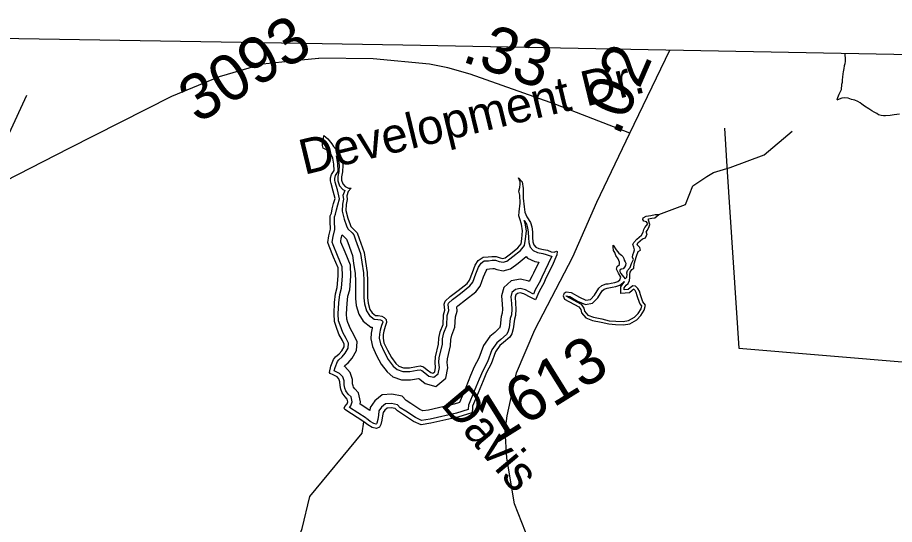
# Model space of a CAD drawing. Extents: x 2001466 to 31450019, y -30647475 to 847247.
# Drawn here: x 2034909 to 2039650, y 768152 to 770893 of the extents above; entities that cross this region are included whole.
import ezdxf

# ---------------------------------------------------------------- set-up
doc = ezdxf.new("R2010")
doc.units = 0
for name, color, linetype in [('Exist Boundary Land Use Park Urban', 7, 'Continuous'), ('Exist Boundary Political CountyLine', 7, 'Continuous'), ('Exist Hydrographic Buffer Line', 7, 'Continuous'), ('Exist Hydrographic Creek Single Shore', 7, 'Continuous'), ('Exist Hydrographic Lake Shore', 7, 'Continuous'), ('Exist Hydrographic Misc Water Feature', 7, 'Continuous'), ('Exist Road Non-System Type 51', 7, 'Continuous'), ('Exist Road Secondary Mileage Hundredths English Label', 7, 'Continuous'), ('Exist Road Secondary Type 51 Attributed', 7, 'Continuous'), ('Exist Road Secondary Type 51 Label', 7, 'Continuous'), ('Exist Road Secondary Type 51 Number Label', 7, 'Continuous')]:
    doc.layers.add(name, color=color, linetype=linetype)

msp = doc.modelspace()

# ---------------------------------------------------------------- linework, layer by layer
at = {"layer": 'Exist Boundary Land Use Park Urban'}
msp.add_line((2038730.5, 770295.3), (2038745.8, 770059.5), dxfattribs=at)
msp.add_lwpolyline([(2038745.8, 770059.5), (2038807.9, 769105.9), (2040208.9, 768988.5), (2040278.1, 767856.6)], dxfattribs=at)
at = {"layer": 'Exist Boundary Political CountyLine'}
msp.add_lwpolyline([(2027743, 770860.1), (2032512.5, 770820), (2036992.3, 770745.1), (2042490.6, 770640.9), (2045862.5, 770603.7), (2047082.9, 770803.2), (2048958.4, 770754.9), (2050439.2, 770682)], dxfattribs=at)
at = {"layer": 'Exist Hydrographic Buffer Line'}
for points in [[(2036628.9, 770038.4), (2036642.5, 770061.4), (2036641.2, 770103.4), (2036633, 770146.2)], [(2036633, 770146.2), (2036644.7, 770119.1), (2036648.1, 770094), (2036646.3, 770061.4), (2036641, 770034.1), (2036641, 770010.1), (2036650.7, 769983.8), (2036668.2, 769963.3), (2036677.8, 769958.8), (2036668.4, 769930.6), (2036670.6, 769910.7), (2036665.7, 769884.4), (2036664.6, 769847.1), (2036675.7, 769803.5), (2036688.5, 769766.3), (2036694.3, 769751.7), (2036717.5, 769728.5), (2036726.8, 769718.4), (2036736.7, 769691.4), (2036763.7, 769617.4), (2036770.6, 769571.2), (2036778.7, 769513.5), (2036781.6, 769468.8), (2036780.6, 769414.8), (2036781.7, 769377.6), (2036785, 769344.4), (2036795.5, 769306.9), (2036811.4, 769281.9), (2036836.6, 769262.6), (2036857.1, 769261.2), (2036871.2, 769258.8), (2036879, 769254.7), (2036882.6, 769251), (2036883.6, 769245.4), (2036877.2, 769228.4), (2036869.4, 769202.8), (2036865.9, 769181.9), (2036864.7, 769158.7), (2036870.8, 769128.1), (2036890.5, 769086.4), (2036913.1, 769043.4), (2036940, 769008.6), (2036961, 768990.2), (2036992.6, 768979.7), (2037030.4, 768979.7), (2037070, 768986.1), (2037085.1, 768988.5), (2037095.4, 768985.6), (2037111.5, 768972.9), (2037133.3, 768954.7), (2037159.9, 768948), (2037183.9, 768967.3), (2037189.9, 769000.3), (2037186.7, 769027.8), (2037189.4, 769055.1), (2037206, 769124.6), (2037207.1, 769156.8), (2037213.5, 769188.3), (2037229.5, 769228.7), (2037232.5, 769282.1), (2037240.1, 769309.3), (2037237.1, 769341), (2037239.5, 769349.3), (2037260.4, 769368.5), (2037303.9, 769402), (2037354.3, 769441.7), (2037369.8, 769462.6), (2037387.2, 769508.1), (2037401.8, 769544.2), (2037415, 769564.8), (2037432.7, 769576.9), (2037455.8, 769578.6), (2037475.5, 769581.5), (2037493, 769581.5), (2037513.6, 769574.1), (2037534.1, 769569.7), (2037554, 769575.1), (2037587.1, 769600.3), (2037628.3, 769633.6), (2037650.5, 769661.2), (2037655.5, 769694.9), (2037659.9, 769740.2), (2037653.1, 769781.2), (2037648.7, 769795)], [(2036793.5, 768726.6), (2036704.6, 768784.5), (2036711.9, 768793), (2036717.6, 768815.7), (2036712, 768841.8), (2036697.3, 768856.6), (2036684.8, 768874.1), (2036679.3, 768889), (2036675.8, 768907.2), (2036674.7, 768928.2), (2036667.1, 768951.1), (2036650.6, 768969.3), (2036625.4, 768981.3), (2036621.5, 768983.4), (2036625.7, 769001.3), (2036638.4, 769033.1), (2036645.4, 769042.9), (2036664, 769058.6), (2036681, 769078), (2036697.1, 769106.1), (2036698.9, 769131.7), (2036686.7, 769157.4), (2036667.7, 769190.5), (2036653.1, 769229.4), (2036645, 769253.8), (2036643.1, 769290.6), (2036646.1, 769351.4), (2036651, 769395.2), (2036660.3, 769429.4), (2036665.7, 769496.4), (2036664.6, 769545), (2036639.3, 769606.5), (2036615.2, 769663.9), (2036610.7, 769679.4), (2036615, 769709.3), (2036624.8, 769747.4), (2036622.6, 769791.4), (2036622.6, 769816.2), (2036627.8, 769829.3), (2036633.3, 769854.3), (2036640.2, 769881.1), (2036650.1, 769913.4), (2036638.3, 769960.9), (2036626.9, 770002.4), (2036623.8, 770013.1), (2036624.4, 770022.2), (2036628.9, 770038.4)], [(2037648.7, 769795), (2037660.8, 769775.2), (2037666.6, 769756.9), (2037670.3, 769733.3), (2037671.3, 769702.6), (2037672.4, 769677.2), (2037679.8, 769652.1), (2037696.6, 769633.6), (2037720.6, 769622.3), (2037749, 769616.6), (2037767.5, 769612.9), (2037788.8, 769604.4), (2037797, 769603.3), (2037778.1, 769561.1), (2037743.1, 769490), (2037734.6, 769469.9)], [(2036812.9, 768768), (2036760.8, 768801.9), (2036764, 768814.9), (2036753.4, 768864.4), (2036731.9, 768885.9), (2036725.1, 768895.4), (2036723, 768901.1), (2036720.8, 768912.6), (2036719.6, 768936.7), (2036707, 768974.5), (2036678.1, 769006.3), (2036676.7, 769007), (2036678.4, 769011.2), (2036678.9, 769012), (2036695.8, 769026.2), (2036718.1, 769051.7), (2036741.5, 769092.6), (2036744.9, 769140.3), (2036726.8, 769178.4), (2036708.7, 769209.8), (2036695.7, 769244.5), (2036689.8, 769262.2), (2036688.4, 769290.6), (2036691.2, 769347.8), (2036695.6, 769386.7), (2036705.1, 769421.6), (2036711, 769495.1), (2036709.6, 769554.4), (2036681.1, 769623.8), (2036657.9, 769678.9), (2036656.9, 769682.6), (2036659.4, 769700.5), (2036664, 769718.5)], [(2036664, 769718.5), (2036685.1, 769697.4), (2036687.7, 769694.6), (2036694.5, 769676), (2036720, 769606.2), (2036726.2, 769564.8), (2036734, 769508.8), (2036736.7, 769467.8), (2036735.7, 769414.6), (2036736.9, 769374.8), (2036740.7, 769336), (2036754.1, 769288.5), (2036777.7, 769251.1), (2036820, 769218.7), (2036827.2, 769218.2), (2036825.6, 769213.1), (2036821.2, 769186.8), (2036819.6, 769155.4), (2036827.9, 769113.9), (2036850.4, 769066.4), (2036875.2, 769019), (2036907.2, 768977.7), (2036938.2, 768950.5), (2036985.3, 768934.8), (2037034, 768934.8), (2037077.1, 768941.8), (2037078.2, 768941.9), (2037083.2, 768938), (2037112.4, 768913.6), (2037170.5, 768899.1), (2037225, 768942.7), (2037235.2, 768998.8), (2037231.9, 769028.2), (2037233.8, 769047.6), (2037250.7, 769118.6), (2037251.8, 769151.5), (2037256.7, 769175.4), (2037273.9, 769218.9), (2037277.1, 769274.7), (2037285.6, 769305.3), (2037283.4, 769328.7), (2037289.3, 769334.2), (2037331.4, 769366.5), (2037386.8, 769410.1), (2037409.6, 769440.8), (2037429, 769491.7), (2037441.8, 769523.5), (2037447.8, 769532.9), (2037448, 769533), (2037460.8, 769533.9), (2037478.9, 769536.7), (2037485.1, 769536.7), (2037501.1, 769530.8), (2037535.4, 769523.5), (2037574.2, 769534.1), (2037614.9, 769564.9), (2037659, 769600.8)], [(2037659, 769600.8), (2037666.3, 769592.7), (2037704.9, 769574.5), (2037726.9, 769570.1), (2037697.7, 769510.7), (2037691.4, 769495.8)], [(2037735.5, 769471.9), (2037708.3, 769421.8), (2037697.9, 769397.7), (2037695.2, 769399.1), (2037655, 769420.9), (2037626.5, 769428), (2037601.1, 769422.5), (2037582.2, 769405.7), (2037576.5, 769383.1), (2037578.8, 769346.7), (2037580.8, 769316.2), (2037579, 769286.4), (2037573, 769266.5), (2037566.8, 769215.1), (2037560.1, 769192.4), (2037552.2, 769180.2), (2037522.1, 769152.8), (2037499.5, 769134.7), (2037473.3, 769096.7), (2037449.3, 769030.8), (2037423.9, 768983), (2037405, 768937.8), (2037378.3, 768873.1), (2037347.1, 768797.8), (2037345.5, 768776.2), (2037345.1, 768774), (2037282.7, 768753.9), (2037140, 768721.7), (2037093.9, 768715), (2037060, 768729.8), (2037008.2, 768764), (2036978.1, 768783.3), (2036963.2, 768799.9), (2036930.7, 768805.6), (2036898.7, 768803.7), (2036877.4, 768786.7), (2036863.3, 768766.6), (2036860, 768743.2), (2036856.2, 768720.6), (2036851.7, 768700.1), (2036849.6, 768695.6), (2036847.4, 768694.6), (2036835.1, 768697.3), (2036816.1, 768709), (2036795.1, 768725.4)], [(2037691.4, 769495.8), (2037675.6, 769466.7), (2037673.3, 769468), (2037627.4, 769479.4), (2037577.7, 769468.8), (2037537.3, 769432.8), (2037526, 769387.7), (2037528.8, 769343.5), (2037530.5, 769316.1), (2037529.3, 769295.2), (2037523.7, 769276.8), (2037517.6, 769225.3), (2037514.1, 769213.5), (2037513.7, 769212.9), (2037489.5, 769191), (2037462.3, 769169.3), (2037428.4, 769119.9), (2037403.4, 769051.3), (2037378.5, 769004.5), (2037358.7, 768957), (2037331.9, 768892.2), (2037298.6, 768811.7), (2037269.5, 768802.3), (2037130.9, 768771.1), (2037100.9, 768766.7), (2037084.1, 768774.1), (2037035.5, 768806.1), (2037010.8, 768821.9), (2036988.9, 768846.2), (2036933.6, 768856), (2036879.8, 768852.8), (2036840.5, 768821.4), (2036815.4, 768785.5), (2036812.9, 768768)], [(2037874.2, 769387.7), (2037894.1, 769384.2), (2037936.2, 769360.4), (2037979, 769341.1), (2038016.8, 769348.3), (2038046.5, 769378), (2038069, 769415.1), (2038080.2, 769424.8), (2038096.7, 769430.6), (2038105.4, 769431.6), (2038123.4, 769435.2), (2038143.1, 769438.8), (2038165.3, 769446.3), (2038189.9, 769465.4)], [(2037874.2, 769387.7), (2037956.5, 769342.9), (2037971.4, 769321.3), (2037974.6, 769305.2), (2037992.5, 769284.8), (2038022.3, 769273.2), (2038068.1, 769264.3), (2038108.4, 769254.2), (2038143.1, 769250.9), (2038183.1, 769249.9), (2038212.4, 769254.8), (2038245.1, 769273.6), (2038264, 769293.5), (2038280.6, 769317.9), (2038283.9, 769333.8), (2038273.3, 769347.9), (2038259.7, 769387.7), (2038254.3, 769406.9), (2038248.7, 769417.3), (2038241.9, 769423.6), (2038240.1, 769423.7), (2038232, 769417.7), (2038216.7, 769405.4), (2038170.8, 769400.3), (2038170.8, 769437.7), (2038189.9, 769465.4)]]:
    msp.add_lwpolyline(points, dxfattribs=at)
at = {"layer": 'Exist Hydrographic Creek Single Shore'}
for points in [[(2038761.5, 770082.3), (2038946.1, 770150.3), (2039096.3, 770278.3)], [(2038375.4, 769828.1), (2038519.5, 769881.9), (2038560.1, 769983.8), (2038635.7, 770034.2), (2038672.3, 770054.8), (2038761.5, 770082.3)], [(2036373.3, 767932.1), (2036448.1, 768131), (2036489.1, 768304.1), (2036772.1, 768646.1), (2036781.1, 768707.4)]]:
    msp.add_lwpolyline(points, dxfattribs=at)
at = {"layer": 'Exist Hydrographic Lake Shore'}
for points in [[(2036606.9, 770044.5), (2036620.3, 770067.1), (2036619.2, 770101), (2036613.1, 770132.8), (2036604.9, 770153.4), (2036586.4, 770173.9), (2036561.8, 770187.3), (2036557.7, 770200.6), (2036558.7, 770215), (2036562.8, 770236.6), (2036564.8, 770255.1)], [(2036564.8, 770255.1), (2036586.4, 770236.6), (2036607.9, 770210.9), (2036617.2, 770196.5), (2036631.6, 770180.1), (2036651.1, 770155.4), (2036664.4, 770124.6), (2036668.5, 770094.8), (2036666.5, 770058.9), (2036661.3, 770032.2), (2036661.3, 770013.7), (2036668.5, 769994.2), (2036680.8, 769979.8), (2036698.3, 769971.6), (2036712.6, 769970.6), (2036697.2, 769953.1), (2036689, 769928.4), (2036691.1, 769910), (2036686, 769882.2), (2036684.9, 769849.4), (2036695.2, 769809.3), (2036707.5, 769773.4), (2036711.6, 769763.1), (2036732.1, 769742.5), (2036744.5, 769729.2), (2036755.7, 769698.4), (2036783.5, 769622.4), (2036790.6, 769574.1), (2036798.9, 769515.5), (2036801.9, 769469.3), (2036800.9, 769414.9), (2036801.9, 769378.9), (2036805, 769348.1), (2036814.3, 769315.3), (2036826.6, 769295.7), (2036844, 769282.4), (2036859.4, 769281.4), (2036877.9, 769278.3), (2036891.2, 769271.1), (2036901.5, 769260.8), (2036904.6, 769243.4), (2036896.4, 769221.8), (2036889.2, 769198.2), (2036886.1, 769179.7), (2036885.1, 769160.2), (2036890.2, 769134.5), (2036908.7, 769095.5), (2036930.2, 769054.4), (2036954.9, 769022.5), (2036971.3, 769008.2), (2036995.9, 768999.9), (2037028.8, 768999.9), (2037066.8, 769006.1), (2037086.3, 769009.2), (2037104.7, 769004.1), (2037124.2, 768988.6), (2037142.7, 768973.2), (2037155, 768970.2), (2037165.3, 768978.4), (2037169.4, 769001), (2037166.3, 769027.7), (2037169.4, 769058.5), (2037185.8, 769127.3), (2037186.8, 769159.1), (2037194, 769194.1), (2037209.4, 769233.1), (2037212.4, 769285.5), (2037219.6, 769311.2), (2037216.5, 769343), (2037221.6, 769360.5), (2037247.3, 769384.1), (2037291.4, 769418), (2037339.7, 769456), (2037351.9, 769472.4), (2037368.3, 769515.5), (2037383.7, 769553.6), (2037400.1, 769579.2), (2037425.8, 769596.7), (2037453.5, 769598.7), (2037474, 769601.8), (2037496.6, 769601.8), (2037519.2, 769593.6), (2037533.6, 769590.5), (2037544.9, 769593.6), (2037574.6, 769616.2), (2037613.8, 769648), (2037631.3, 769669.6), (2037635.4, 769697.3), (2037639.5, 769739.5), (2037633.3, 769776.4), (2037624.1, 769805.2), (2037619, 769821.6), (2037621, 769843.2)], [(2036781.1, 768707.4), (2036677.8, 768774.7), (2036675.7, 768781.2), (2036678.8, 768789.4), (2036691.1, 768803.8), (2036694.2, 768816.1), (2036691.1, 768830.5), (2036679.8, 768841.8), (2036664.4, 768863.3), (2036657.2, 768882.9), (2036653.1, 768904.4), (2036652.1, 768923.9), (2036646.9, 768939.3), (2036636.7, 768950.6), (2036615.1, 768960.9), (2036599.7, 768969.1), (2036595.6, 768973.2), (2036603.8, 769008.2), (2036618.2, 769044.1), (2036628.5, 769058.5), (2036648, 769074.9), (2036662.3, 769091.4), (2036674.7, 769112.9), (2036675.7, 769127.3), (2036666.5, 769146.8), (2036646.9, 769180.7), (2036631.6, 769221.8), (2036622.3, 769249.5), (2036620.3, 769290.6), (2036623.3, 769353.3), (2036628.5, 769399.5), (2036637.7, 769433.4), (2036642.8, 769497.1), (2036641.8, 769540.2), (2036618.2, 769597.7), (2036593.6, 769656.3), (2036587.4, 769677.8), (2036592.5, 769713.8), (2036601.8, 769749.7), (2036599.7, 769790.8), (2036599.7, 769820.6), (2036605.9, 769836), (2036611, 769859.6), (2036618.2, 769887.4), (2036626.4, 769914.1), (2036616.2, 769955.1), (2036604.9, 769996.2), (2036600.8, 770010.6), (2036601.8, 770026), (2036606.9, 770044.5)], [(2037621, 769843.2), (2037627.2, 769890.4), (2037625.1, 769932.6), (2037619, 769954.1), (2037625.1, 769974.7), (2037627.2, 769992.1), (2037626.1, 770004.5), (2037617.9, 770027)], [(2037617.9, 770027), (2037636.4, 770004.5), (2037642.6, 769969.5), (2037642.6, 769917.1), (2037647.7, 769868.9), (2037651.8, 769841.1), (2037662.1, 769816.5), (2037681.6, 769784.7), (2037688.8, 769762.1), (2037692.9, 769735.3), (2037693.9, 769703.5), (2037694.9, 769680.9), (2037700, 769663.5), (2037710.3, 769652.2), (2037727.8, 769643.9), (2037753.4, 769638.8), (2037774, 769634.7), (2037794.5, 769626.5), (2037810.9, 769624.4), (2037823.2, 769629.6), (2037827.3, 769627.5), (2037825.3, 769611.1), (2037798.6, 769551.5), (2037763.7, 769480.6), (2037755.5, 769461.1)], [(2038128.3, 769662.1), (2038145.4, 769636.9), (2038159.2, 769619.8), (2038174, 769608.3), (2038180.9, 769601.5), (2038186.6, 769590), (2038188.9, 769582), (2038193.5, 769571.7), (2038196.9, 769564.8), (2038195.8, 769553.4), (2038191.2, 769543.1), (2038183.2, 769533.9), (2038172.9, 769532.8), (2038166, 769527), (2038166, 769520.2), (2038170.6, 769509.9), (2038184.3, 769490.4), (2038194.6, 769480.1), (2038203.8, 769489.3), (2038204.9, 769504.1), (2038203.8, 769513.3), (2038207.2, 769524.8), (2038220.9, 769541.9), (2038228.9, 769562.5), (2038239.2, 769585.4), (2038233.5, 769596.9), (2038234.7, 769610.6), (2038241.5, 769624.4), (2038243.8, 769636.9), (2038240.4, 769651.8), (2038234.7, 769666.7), (2038240.4, 769677), (2038257.5, 769694.2), (2038281.6, 769717.1), (2038291.9, 769733.1), (2038295.3, 769748), (2038301, 769757.2), (2038309, 769768.6), (2038315.9, 769777.8), (2038309, 769788.1), (2038294.2, 769791.5), (2038289.6, 769801.8), (2038290.7, 769811), (2038307.9, 769820.1), (2038331.9, 769823.6), (2038355.9, 769828.1), (2038375.4, 769828.1)], [(2038327.3, 769774.3), (2038320.5, 769797.2), (2038319.3, 769805.2), (2038337.6, 769808.7), (2038354.8, 769811), (2038375.4, 769828.1)], [(2037864, 769402.3), (2037858.3, 769388.5), (2037866.3, 769371.3), (2037944.1, 769329), (2037954.4, 769314.1), (2037957.8, 769296.9), (2037981.8, 769269.5), (2038017.3, 769255.7), (2038064.2, 769246.6), (2038105.4, 769236.3), (2038142, 769232.8), (2038184.3, 769231.7), (2038218.6, 769237.4), (2038256.4, 769259.2), (2038278.1, 769282), (2038297.6, 769310.7), (2038303.3, 769338.1), (2038289.6, 769356.5), (2038277, 769393.1), (2038271.3, 769413.7), (2038263.3, 769428.6), (2038249.5, 769441.2), (2038234.7, 769442.3), (2038220.9, 769432), (2038209.5, 769422.9), (2038188.9, 769420.6), (2038188.9, 769432), (2038199.2, 769446.9), (2038210.6, 769454.9), (2038217.5, 769470.9), (2038219.8, 769487), (2038219.8, 769504.1), (2038220.9, 769515.6), (2038230.1, 769530.5), (2038240.4, 769538.5), (2038242.7, 769561.4), (2038255.3, 769603.7), (2038264.4, 769627.8), (2038277, 769635.8), (2038273.6, 769649.5), (2038258.7, 769664.4), (2038262.1, 769675.9), (2038288.4, 769696.5), (2038303.3, 769702.2), (2038309, 769714.8), (2038313.6, 769724), (2038307.9, 769733.1), (2038313.6, 769742.3), (2038319.3, 769753.7), (2038323.9, 769762.9), (2038327.3, 769774.3), (2038328.5, 769774.3)], [(2037864, 769402.3), (2037875.4, 769410.3), (2037901.7, 769405.7), (2037946.4, 769380.5), (2037981.8, 769364.5), (2038005.8, 769369.1), (2038028.7, 769392), (2038051.6, 769429.7), (2038068.8, 769444.6), (2038091.7, 769452.6), (2038101.9, 769453.8), (2038119.1, 769457.2), (2038137.4, 769460.6), (2038154.6, 769466.4), (2038164.9, 769474.4), (2038170.6, 769489.3), (2038158, 769511), (2038147.7, 769532.8), (2038151.1, 769546.5), (2038163.7, 769558), (2038162.6, 769570.5), (2038156.9, 769588.9), (2038144.3, 769606), (2038137.4, 769622.1), (2038131.7, 769633.5), (2038129.4, 769651.8), (2038128.3, 769662.1)], [(2037755.5, 769461.1), (2037728.8, 769411.8), (2037709.3, 769366.6), (2037684.7, 769378.9), (2037646.7, 769399.5), (2037626.1, 769404.6), (2037611.8, 769401.5), (2037602.5, 769393.3), (2037599.5, 769381), (2037601.5, 769348.1), (2037603.6, 769316.3), (2037601.5, 769282.4), (2037595.4, 769261.9), (2037589.2, 769210.5), (2037581, 769182.8), (2037569.7, 769165.3), (2037536.8, 769135.5), (2037516.3, 769119.1), (2037493.7, 769086.2), (2037470.1, 769021.5), (2037444.5, 768973.2), (2037426, 768929.1), (2037399.3, 768864.4), (2037369.5, 768792.5), (2037368.1, 768773.6), (2037365.5, 768756.7), (2037288.7, 768731.9), (2037144.2, 768699.3), (2037090.8, 768691.5), (2037049.1, 768709.8), (2036995.8, 768744.9), (2036963.2, 768765.8), (2036951.5, 768778.8), (2036929.4, 768782.7), (2036907.2, 768781.4), (2036894.2, 768771), (2036885.1, 768758), (2036882.5, 768739.7), (2036878.6, 768716.3), (2036873.4, 768692.8), (2036866.9, 768678.5), (2036849.9, 768670.7), (2036826.5, 768675.9), (2036803.1, 768690.2), (2036781.1, 768707.4)]]:
    msp.add_lwpolyline(points, dxfattribs=at)
at = {"layer": 'Exist Hydrographic Misc Water Feature'}
for points in [[(2039379.5, 770699.9), (2039381.2, 770692.6), (2039383.2, 770672.7), (2039383.2, 770656.7), (2039381.2, 770642.7), (2039377.3, 770632.6), (2039375.2, 770618.6), (2039373.2, 770600.6), (2039371.3, 770588.6), (2039369.3, 770570.6), (2039367.4, 770556.6), (2039367.4, 770542.6), (2039363.3, 770530.6), (2039363.5, 770522.6), (2039361.5, 770512.6), (2039361.5, 770502.6), (2039353.5, 770484.6), (2039349.6, 770476.6), (2039345.5, 770468.6), (2039341.6, 770458.6), (2039337.7, 770446.6)], [(2039677.7, 770371.2), (2039647.7, 770367.2), (2039625.8, 770363.1), (2039601.8, 770361.1), (2039589.7, 770361), (2039577.8, 770363), (2039563.7, 770367), (2039553.8, 770375), (2039539.7, 770381), (2039527.6, 770388.9), (2039511.6, 770398.9), (2039487.6, 770414.9), (2039473.7, 770424.9), (2039463.6, 770432.8), (2039451.7, 770438.8), (2039435.7, 770446.8), (2039417.7, 770450.8), (2039399.6, 770456.7), (2039379.5, 770458.7), (2039365.6, 770456.6), (2039351.6, 770452.7), (2039337.7, 770446.6)]]:
    msp.add_lwpolyline(points, dxfattribs=at)
at = {"layer": 'Exist Road Non-System Type 51'}
msp.add_line((2034864.9, 770265.9), (2034960.1, 770473.7), dxfattribs=at)
msp.add_lwpolyline([(2034400.4, 769868.5), (2034772, 769974.7), (2035189, 770187.2), (2035742.6, 770468), (2036000.4, 770574.2), (2036235.4, 770642.5), (2036440.2, 770665.2), (2036537.4, 770673.8)], dxfattribs=at)
at = {"layer": 'Exist Road Secondary Type 51 Attributed'}
for points in [[(2038219.9, 770268.6), (2038434.8, 770717.8)], [(2038219.9, 770268.6), (2037819.9, 770422.8), (2037355.3, 770586.9), (2037235.2, 770621.1), (2037136.1, 770641), (2036832.3, 770669.8), (2036537.4, 770673.8)], [(2038613.1, 767184.7), (2038306.8, 767416.8), (2037994.6, 767674.5), (2037849.9, 767809.2), (2037790.9, 767882.6), (2037718.9, 767980.5), (2037675.9, 768061.8), (2037595.5, 768263.1), (2037553.6, 768511.1), (2037544.9, 768658.6), (2037556.9, 768739.8), (2037606.7, 768972.5), (2037706.5, 769204.4), (2037910.9, 769598.9), (2038040.4, 769894.7), (2038219.9, 770268.6)]]:
    msp.add_lwpolyline(points, dxfattribs=at)

# ---------------------------------------------------------------- texts
at = {"layer": 'Exist Road Secondary Mileage Hundredths English Label'}
for s, rotation, p in [('.33', 340.6647, (2037303.9, 770658.3)), ('.02', 66.5862, (2038159, 770246.8))]:
    msp.add_text(s, height=250, rotation=rotation, dxfattribs=at).set_placement(p)
at = {"layer": 'Exist Road Secondary Type 51 Label'}
for s, rotation, p in [('Development Dr.', 13.634, (2036458.8, 770042.1)), ('Davis', 310.0453, (2037191.5, 768801.3))]:
    msp.add_text(s, height=190, rotation=rotation, dxfattribs=at).set_placement(p)
at = {"layer": 'Exist Road Secondary Type 51 Number Label'}
for s, p in [('3093', (2035884, 770316.3)), ('1613', (2037489.6, 768584.1))]:
    msp.add_text(s, height=250, rotation=31.918, dxfattribs=at).set_placement(p)

doc.saveas('drawing.dxf')
